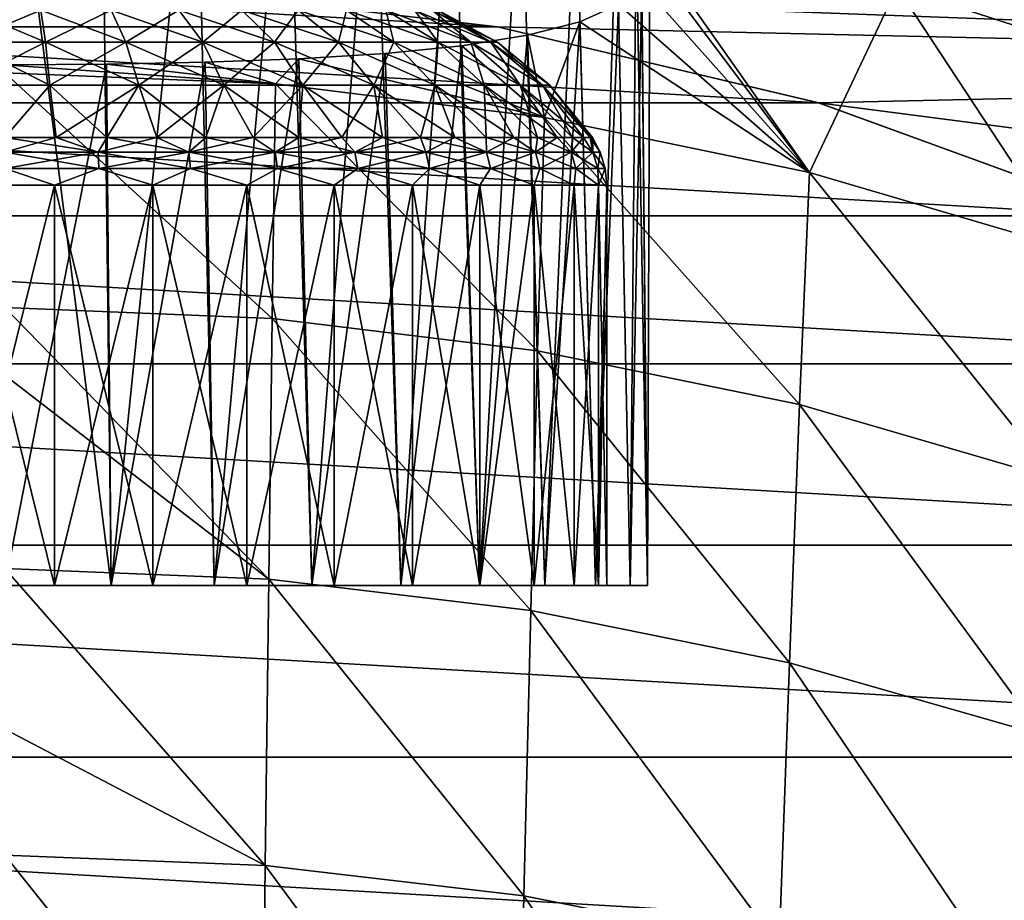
# Model space of a CAD drawing. Header units: metres. Extents: x -81 to 81, y -160 to 24.
# Tile 367 of 424: x 0.09 to 5.81, y 11.17 to 16.29. Entities that reach past the tile are written whole.
import ezdxf

# ---------------------------------------------------------------- set-up
doc = ezdxf.new("R2010")
doc.units = ezdxf.units.M
doc.layers.add('solid_501850_SW0001', color=7, linetype='CONTINUOUS')

msp = doc.modelspace()

# ---------------------------------------------------------------- linework, layer by layer
at = {"layer": 'solid_501850_SW0001'}
for points in [[(0.617232, 13, 61.301144), (0.559758, 17.875805, 61.292011), (0, 17.893444, 61.25)], [(0, 13, 61.25), (0.617232, 13, 61.301144), (0, 17.893444, 61.25)], [(0.617232, 13, 61.301144), (1.111032, 17.823277, 61.418365), (0.559758, 17.875805, 61.292011)], [(0.617232, 13, 61.301144), (1.217595, 13, 61.453175), (1.111032, 17.823277, 61.418365)], [(1.217595, 13, 61.453175), (1.643925, 17.737125, 61.629539), (1.111032, 17.823277, 61.418365)], [(1.217595, 13, 61.453175), (1.784764, 13, 61.701954), (1.643925, 17.737125, 61.629539)], [(1.784764, 13, 61.701954), (2.145101, 17.620312, 61.924118), (1.643925, 17.737125, 61.629539)], [(1.784764, 13, 61.701954), (2.30329, 13, 62.040718), (2.145101, 17.620312, 61.924118)], [(2.30329, 13, 62.040718), (2.601992, 17.477026, 62.299603), (2.145101, 17.620312, 61.924118)], [(2.30329, 13, 62.040718), (2.758916, 13, 62.460144), (2.601992, 17.477026, 62.299603)], [(2.758916, 13, 62.460144), (2.998681, 17.314106, 62.748241), (2.601992, 17.477026, 62.299603)], [(-11.784824, 17.381531, 2), (13.59501, 16.005497, 2), (0.959782, 16.472063, 2)], [(-11.784824, 17.381531, 2), (11.784824, 17.381531, 2), (13.59501, 16.005497, 2)], [(2.758916, 13, 62.460144), (3.139362, 13, 62.948929), (2.998681, 17.314106, 62.748241)], [(3.139362, 13, 62.948929), (3.320512, 17.140253, 63.257385), (2.998681, 17.314106, 62.748241)], [(5.188766, 16.479359, 64.2099), (6.680328, 15.995691, 64.172737), (5.738932, 17.333946, 59.73571)], [(6.680328, 15.995691, 64.172737), (6.709834, 17.003483, 59.717598), (5.738932, 17.333946, 59.73571)], [(3.139362, 13, 62.948929), (3.434141, 13, 63.493622), (3.320512, 17.140253, 63.257385)], [(3.434141, 13, 63.493622), (3.557021, 16.964127, 63.812523), (3.320512, 17.140253, 63.257385)], [(3.434141, 13, 63.493622), (3.635238, 13, 64.079399), (3.557021, 16.964127, 63.812523)], [(3.635238, 13, 64.079399), (3.671261, 16.839413, 64.235573), (3.557021, 16.964127, 63.812523)], [(3.635238, 13, 64.079399), (3.737192, 13, 64.690353), (3.671261, 16.839413, 64.235573)], [(3.737192, 13, 64.690353), (3.700879, 16.794544, 64.39502), (3.671261, 16.839413, 64.235573)], [(4.67918, 15.401981, 68.852676), (5.188766, 16.479359, 64.2099), (3.700879, 16.794544, 64.39502)], [(3.749986, 16.637674, 64.989632), (4.67918, 15.401981, 68.852676), (3.700879, 16.794544, 64.39502)], [(3.737192, 13, 64.690353), (3.749986, 16.637674, 64.989632), (3.700879, 16.794544, 64.39502)], [(3.749986, 16.637674, 64.989632), (3.704763, 16.498075, 65.580719), (4.67918, 15.401981, 68.852676)], [(3.737192, 13, 65.309647), (3.704763, 16.498075, 65.580719), (3.749986, 16.637674, 64.989632)], [(3.737192, 13, 64.690353), (3.737192, 13, 65.309647), (3.749986, 16.637674, 64.989632)], [(3.704763, 16.498075, 65.580719), (3.56806, 16.378321, 66.153885), (4.67918, 15.401981, 68.852676)], [(3.635238, 13, 65.920601), (3.56806, 16.378321, 66.153885), (3.704763, 16.498075, 65.580719)], [(3.737192, 13, 65.309647), (3.635238, 13, 65.920601), (3.704763, 16.498075, 65.580719)], [(2.865234, 16.249321), (-2.865234, 16.249321), (-0.959095, 16.472101)], [(2.865234, 16.249321), (-0.959095, 16.472101), (0.959095, 16.472101)], [(2.865022, 16.249355, 2), (2.865234, 16.249321), (0.959095, 16.472101)], [(0.959782, 16.472063, 2), (2.865022, 16.249355, 2), (0.959095, 16.472101)], [(13.59501, 16.005497, 2), (2.865022, 16.249355, 2), (0.959782, 16.472063, 2)], [(4.67918, 15.401981, 68.852676), (6.188643, 14.957429, 68.802223), (5.188766, 16.479359, 64.2099)], [(6.188643, 14.957429, 68.802223), (6.680328, 15.995691, 64.172737), (5.188766, 16.479359, 64.2099)], [(3.56806, 16.378321, 66.153885), (3.343766, 16.278961, 66.697563), (4.67918, 15.401981, 68.852676)], [(3.434141, 13, 66.506378), (3.343766, 16.278961, 66.697563), (3.56806, 16.378321, 66.153885)], [(3.635238, 13, 65.920601), (3.434141, 13, 66.506378), (3.56806, 16.378321, 66.153885)], [(-0.207953, 16.346577, 67.509613), (-0.236602, 16.160254, 67.855362), (0.236602, 16.160254, 67.855362)], [(0.207953, 16.346577, 62.490387), (0.236602, 16.160254, 62.144638), (-0.236602, 16.160254, 62.144638)], [(-0.207953, 16.346577, 62.490387), (0.207953, 16.346577, 62.490387), (-0.236602, 16.160254, 62.144638)], [(0.207953, 16.346577, 67.509613), (-0.207953, 16.346577, 67.509613), (0.236602, 16.160254, 67.855362)], [(0.207953, 16.346577, 67.509613), (0.236602, 16.160254, 67.855362), (0.703352, 16.160254, 67.777473)], [(0.618185, 16.346577, 67.441162), (0.207953, 16.346577, 67.509613), (0.703352, 16.160254, 67.777473)], [(0.207953, 16.346577, 62.490387), (0.618185, 16.346577, 62.558842), (0.236602, 16.160254, 62.144638)], [(0.618185, 16.346577, 62.558842), (0.703352, 16.160254, 62.222527), (0.236602, 16.160254, 62.144638)], [(0.618185, 16.346577, 67.441162), (0.703352, 16.160254, 67.777473), (1.150917, 16.160254, 67.623825)], [(1.011556, 16.346577, 67.306114), (0.618185, 16.346577, 67.441162), (1.150917, 16.160254, 67.623825)], [(0.618185, 16.346577, 62.558842), (1.011556, 16.346577, 62.693886), (0.703352, 16.160254, 62.222527)], [(1.011556, 16.346577, 62.693886), (1.150917, 16.160254, 62.376175), (0.703352, 16.160254, 62.222527)], [(1.011556, 16.346577, 67.306114), (1.150917, 16.160254, 67.623825), (1.567087, 16.160254, 67.398605)], [(1.377333, 16.346577, 67.10817), (1.011556, 16.346577, 67.306114), (1.567087, 16.160254, 67.398605)], [(1.011556, 16.346577, 62.693886), (1.377333, 16.346577, 62.891834), (1.150917, 16.160254, 62.376175)], [(1.377333, 16.346577, 62.891834), (1.567087, 16.160254, 62.601395), (1.150917, 16.160254, 62.376175)], [(1.377333, 16.346577, 67.10817), (1.567087, 16.160254, 67.398605), (1.940512, 16.160254, 67.107956)], [(1.705541, 16.346577, 66.852715), (1.377333, 16.346577, 67.10817), (1.940512, 16.160254, 67.107956)], [(1.377333, 16.346577, 62.891834), (1.705541, 16.346577, 63.147289), (1.567087, 16.160254, 62.601395)], [(1.705541, 16.346577, 63.147289), (1.940512, 16.160254, 62.89204), (1.567087, 16.160254, 62.601395)], [(1.705541, 16.346577, 66.852715), (1.940512, 16.160254, 67.107956), (2.261004, 16.160254, 66.759811)], [(1.987226, 16.346577, 66.546722), (1.705541, 16.346577, 66.852715), (2.261004, 16.160254, 66.759811)], [(1.705541, 16.346577, 63.147289), (1.987226, 16.346577, 63.453281), (1.940512, 16.160254, 62.89204)], [(1.987226, 16.346577, 63.453281), (2.261004, 16.160254, 63.240189), (1.940512, 16.160254, 62.89204)], [(1.987226, 16.346577, 66.546722), (2.261004, 16.160254, 66.759811), (2.519823, 16.160254, 66.363663)], [(2.214705, 16.346577, 66.19854), (1.987226, 16.346577, 66.546722), (2.519823, 16.160254, 66.363663)], [(1.987226, 16.346577, 63.453281), (2.214705, 16.346577, 63.80146), (2.261004, 16.160254, 63.240189)], [(2.214705, 16.346577, 66.19854), (2.519823, 16.160254, 66.363663), (2.709906, 16.160254, 65.930313)], [(2.381772, 16.346577, 65.817665), (2.214705, 16.346577, 66.19854), (2.709906, 16.160254, 65.930313)], [(2.214705, 16.346577, 63.80146), (2.519823, 16.160254, 63.636341), (2.261004, 16.160254, 63.240189)], [(2.214705, 16.346577, 63.80146), (2.381772, 16.346577, 64.182335), (2.519823, 16.160254, 63.636341)], [(2.381772, 16.346577, 65.817665), (2.709906, 16.160254, 65.930313), (2.826071, 16.160254, 65.471588)], [(2.483871, 16.346577, 65.414482), (2.381772, 16.346577, 65.817665), (2.826071, 16.160254, 65.471588)], [(2.381772, 16.346577, 64.182335), (2.709906, 16.160254, 64.069687), (2.519823, 16.160254, 63.636341)], [(2.381772, 16.346577, 64.182335), (2.483871, 16.346577, 64.585518), (2.709906, 16.160254, 64.069687)], [(2.483871, 16.346577, 65.414482), (2.826071, 16.160254, 65.471588), (2.865148, 16.160254, 65)], [(2.483871, 16.346577, 65.414482), (2.865148, 16.160254, 65), (2.518216, 16.346577, 65)], [(2.483871, 16.346577, 64.585518), (2.518216, 16.346577, 65), (2.826071, 16.160254, 64.528412)], [(2.483871, 16.346577, 64.585518), (2.826071, 16.160254, 64.528412), (2.709906, 16.160254, 64.069687)], [(2.826071, 16.160254, 64.528412), (2.518216, 16.346577, 65), (2.865148, 16.160254, 65)], [(3.343766, 16.278961, 66.697563), (3.038213, 16.199724, 67.198128), (3.137467, 15.722574, 68.889114)], [(3.139362, 13, 67.051071), (3.038213, 16.199724, 67.198128), (3.343766, 16.278961, 66.697563)], [(3.343766, 16.278961, 66.697563), (3.137467, 15.722574, 68.889114), (4.67918, 15.401981, 68.852676)], [(3.434141, 13, 66.506378), (3.139362, 13, 67.051071), (3.343766, 16.278961, 66.697563)], [(4.732429, 15.806774), (-4.732429, 15.806774), (-2.865234, 16.249321)], [(4.732429, 15.806774), (-2.865234, 16.249321), (2.865234, 16.249321)], [(2.865022, 16.249355, 2), (4.732069, 15.806881, 2), (2.865234, 16.249321)], [(13.59501, 16.005497, 2), (4.732069, 15.806881, 2), (2.865022, 16.249355, 2)], [(4.732069, 15.806881, 2), (4.732429, 15.806774), (2.865234, 16.249321)], [(-0.236602, 16.160254, 67.855362), (-0.261681, 15.909565, 68.15802), (0.261681, 15.909565, 68.15802)], [(0.236602, 16.160254, 62.144638), (0.261681, 15.909565, 61.841976), (-0.261681, 15.909565, 61.841976)], [(-0.236602, 16.160254, 62.144638), (0.236602, 16.160254, 62.144638), (-0.261681, 15.909565, 61.841976)], [(0.236602, 16.160254, 67.855362), (-0.236602, 16.160254, 67.855362), (0.261681, 15.909565, 68.15802)], [(0.236602, 16.160254, 67.855362), (0.261681, 15.909565, 68.15802), (0.777906, 15.909565, 68.071884)], [(0.703352, 16.160254, 67.777473), (0.236602, 16.160254, 67.855362), (0.777906, 15.909565, 68.071884)], [(0.236602, 16.160254, 62.144638), (0.703352, 16.160254, 62.222527), (0.261681, 15.909565, 61.841976)], [(0.703352, 16.160254, 62.222527), (0.777906, 15.909565, 61.92812), (0.261681, 15.909565, 61.841976)], [(0.703352, 16.160254, 67.777473), (0.777906, 15.909565, 68.071884), (1.272911, 15.909565, 67.901947)], [(1.150917, 16.160254, 67.623825), (0.703352, 16.160254, 67.777473), (1.272911, 15.909565, 67.901947)], [(0.703352, 16.160254, 62.222527), (1.150917, 16.160254, 62.376175), (0.777906, 15.909565, 61.92812)], [(1.150917, 16.160254, 62.376175), (1.272911, 15.909565, 62.098053), (0.777906, 15.909565, 61.92812)], [(1.150917, 16.160254, 67.623825), (1.272911, 15.909565, 67.901947), (1.733195, 15.909565, 67.652855)], [(1.567087, 16.160254, 67.398605), (1.150917, 16.160254, 67.623825), (1.733195, 15.909565, 67.652855)], [(1.150917, 16.160254, 62.376175), (1.567087, 16.160254, 62.601395), (1.272911, 15.909565, 62.098053)], [(1.567087, 16.160254, 62.601395), (1.733195, 15.909565, 62.347149), (1.272911, 15.909565, 62.098053)], [(1.567087, 16.160254, 67.398605), (1.733195, 15.909565, 67.652855), (2.146201, 15.909565, 67.331398)], [(1.940512, 16.160254, 67.107956), (1.567087, 16.160254, 67.398605), (2.146201, 15.909565, 67.331398)], [(1.567087, 16.160254, 62.601395), (1.940512, 16.160254, 62.89204), (1.733195, 15.909565, 62.347149)], [(1.940512, 16.160254, 62.89204), (2.146201, 15.909565, 62.668602), (1.733195, 15.909565, 62.347149)], [(1.940512, 16.160254, 67.107956), (2.146201, 15.909565, 67.331398), (2.500665, 15.909565, 66.946342)], [(2.261004, 16.160254, 66.759811), (1.940512, 16.160254, 67.107956), (2.500665, 15.909565, 66.946342)], [(1.940512, 16.160254, 62.89204), (2.261004, 16.160254, 63.240189), (2.146201, 15.909565, 62.668602)], [(2.261004, 16.160254, 63.240189), (2.500665, 15.909565, 63.053654), (2.146201, 15.909565, 62.668602)], [(2.261004, 16.160254, 66.759811), (2.500665, 15.909565, 66.946342), (2.786917, 15.909565, 66.508202)], [(2.519823, 16.160254, 66.363663), (2.261004, 16.160254, 66.759811), (2.786917, 15.909565, 66.508202)], [(2.261004, 16.160254, 63.240189), (2.519823, 16.160254, 63.636341), (2.500665, 15.909565, 63.053654)], [(2.519823, 16.160254, 63.636341), (2.786917, 15.909565, 63.491795), (2.500665, 15.909565, 63.053654)], [(2.519823, 16.160254, 66.363663), (2.786917, 15.909565, 66.508202), (2.99715, 15.909565, 66.028923)], [(2.709906, 16.160254, 65.930313), (2.519823, 16.160254, 66.363663), (2.99715, 15.909565, 66.028923)], [(2.519823, 16.160254, 63.636341), (2.709906, 16.160254, 64.069687), (2.786917, 15.909565, 63.491795)], [(3.038213, 16.199724, 67.198128), (2.657765, 16.138836, 67.645523), (3.137467, 15.722574, 68.889114)], [(2.758916, 13, 67.539856), (2.657765, 16.138836, 67.645523), (3.038213, 16.199724, 67.198128)], [(2.709906, 16.160254, 65.930313), (2.99715, 15.909565, 66.028923), (3.125628, 15.909565, 65.521576)], [(2.826071, 16.160254, 65.471588), (2.709906, 16.160254, 65.930313), (3.125628, 15.909565, 65.521576)], [(2.709906, 16.160254, 64.069687), (2.99715, 15.909565, 63.971077), (2.786917, 15.909565, 63.491795)], [(2.709906, 16.160254, 64.069687), (2.826071, 16.160254, 64.528412), (2.99715, 15.909565, 63.971077)], [(3.139362, 13, 67.051071), (2.758916, 13, 67.539856), (3.038213, 16.199724, 67.198128)], [(2.826071, 16.160254, 65.471588), (3.125628, 15.909565, 65.521576), (3.168847, 15.909565, 65)], [(2.826071, 16.160254, 65.471588), (3.168847, 15.909565, 65), (2.865148, 16.160254, 65)], [(2.826071, 16.160254, 64.528412), (2.865148, 16.160254, 65), (3.125628, 15.909565, 64.478424)], [(2.826071, 16.160254, 64.528412), (3.125628, 15.909565, 64.478424), (2.99715, 15.909565, 63.971077)], [(3.125628, 15.909565, 64.478424), (2.865148, 16.160254, 65), (3.168847, 15.909565, 65)], [(2.211383, 16.094156, 68.02858), (1.710016, 16.063143, 68.337418), (3.137467, 15.722574, 68.889114)], [(1.784764, 13, 68.298042), (1.710016, 16.063143, 68.337418), (2.211383, 16.094156, 68.02858)], [(2.30329, 13, 67.959282), (1.784764, 13, 68.298042), (2.211383, 16.094156, 68.02858)], [(2.657765, 16.138836, 67.645523), (2.211383, 16.094156, 68.02858), (3.137467, 15.722574, 68.889114)], [(2.30329, 13, 67.959282), (2.211383, 16.094156, 68.02858), (2.657765, 16.138836, 67.645523)], [(2.758916, 13, 67.539856), (2.30329, 13, 67.959282), (2.657765, 16.138836, 67.645523)], [(1.164515, 16.043221, 68.564606), (0.590116, 16.032295, 68.703278), (1.574181, 15.916739, 68.911217)], [(0.617232, 13, 68.698853), (0.590116, 16.032295, 68.703278), (1.164515, 16.043221, 68.564606)], [(1.217595, 13, 68.546822), (0.617232, 13, 68.698853), (1.164515, 16.043221, 68.564606)], [(1.710016, 16.063143, 68.337418), (1.164515, 16.043221, 68.564606), (1.574181, 15.916739, 68.911217)], [(1.217595, 13, 68.546822), (1.164515, 16.043221, 68.564606), (1.710016, 16.063143, 68.337418)], [(1.784764, 13, 68.298042), (1.217595, 13, 68.546822), (1.710016, 16.063143, 68.337418)], [(1.710016, 16.063143, 68.337418), (1.574181, 15.916739, 68.911217), (3.137467, 15.722574, 68.889114)], [(0.590116, 16.032295, 68.703278), (0, 16.028835, 68.75), (1.574181, 15.916739, 68.911217)], [(0, 13, 68.75), (0, 16.028835, 68.75), (0.590116, 16.032295, 68.703278)], [(0.617232, 13, 68.698853), (0, 13, 68.75), (0.590116, 16.032295, 68.703278)], [(1.574181, 15.916739, 68.911217), (0, 16.028835, 68.75), (0, 15.981974, 68.918785)], [(1.554271, 14.55287, 73.520096), (0, 15.981974, 68.918785), (0, 14.616161, 73.530502)], [(1.554271, 14.55287, 73.520096), (1.574181, 15.916739, 68.911217), (0, 15.981974, 68.918785)], [(13.59501, 16.005497, 2), (15.246174, 14.441393, 2), (4.732069, 15.806881, 2)], [(0.261681, 15.909565, 68.15802), (-0.261681, 15.909565, 68.15802), (0, 15.605541, 68.416664)], [(0, 15.605541, 61.583332), (-0.261681, 15.909565, 61.841976), (0.261681, 15.909565, 61.841976)], [(0.261681, 15.909565, 68.15802), (0, 15.605541, 68.416664), (0.297782, 15.605541, 68.403664)], [(0.297782, 15.605541, 61.596336), (0, 15.605541, 61.583332), (0.261681, 15.909565, 61.841976)], [(0.261681, 15.909565, 68.15802), (0.297782, 15.605541, 68.403664), (0.593298, 15.605541, 68.364761)], [(0.777906, 15.909565, 68.071884), (0.261681, 15.909565, 68.15802), (0.593298, 15.605541, 68.364761)], [(0.297782, 15.605541, 61.596336), (0.261681, 15.909565, 61.841976), (0.777906, 15.909565, 61.92812)], [(0.593298, 15.605541, 61.635239), (0.297782, 15.605541, 61.596336), (0.777906, 15.909565, 61.92812)], [(0.777906, 15.909565, 68.071884), (0.593298, 15.605541, 68.364761), (0.884298, 15.605541, 68.300247)], [(0.884298, 15.605541, 61.699753), (0.593298, 15.605541, 61.635239), (0.777906, 15.909565, 61.92812)], [(0.777906, 15.909565, 68.071884), (0.884298, 15.605541, 68.300247), (1.168569, 15.605541, 68.210617)], [(1.272911, 15.909565, 67.901947), (0.777906, 15.909565, 68.071884), (1.168569, 15.605541, 68.210617)], [(0.884298, 15.605541, 61.699753), (0.777906, 15.909565, 61.92812), (1.272911, 15.909565, 62.098053)], [(1.168569, 15.605541, 61.789383), (0.884298, 15.605541, 61.699753), (1.272911, 15.909565, 62.098053)], [(1.272911, 15.909565, 67.901947), (1.168569, 15.605541, 68.210617), (1.443946, 15.605541, 68.09655)], [(1.443946, 15.605541, 61.90345), (1.168569, 15.605541, 61.789383), (1.272911, 15.909565, 62.098053)], [(1.272911, 15.909565, 67.901947), (1.443946, 15.605541, 68.09655), (1.708333, 15.605541, 67.958923)], [(1.733195, 15.909565, 67.652855), (1.272911, 15.909565, 67.901947), (1.708333, 15.605541, 67.958923)], [(1.443946, 15.605541, 61.90345), (1.272911, 15.909565, 62.098053), (1.733195, 15.909565, 62.347149)], [(1.708333, 15.605541, 62.04108), (1.443946, 15.605541, 61.90345), (1.733195, 15.909565, 62.347149)], [(3.097935, 14.363868, 73.491455), (1.574181, 15.916739, 68.911217), (1.554271, 14.55287, 73.520096)], [(3.097935, 14.363868, 73.491455), (3.137467, 15.722574, 68.889114), (1.574181, 15.916739, 68.911217)], [(1.733195, 15.909565, 67.652855), (1.708333, 15.605541, 67.958923), (1.95972, 15.605541, 67.798767)], [(1.95972, 15.605541, 62.201229), (1.708333, 15.605541, 62.04108), (1.733195, 15.909565, 62.347149)], [(1.733195, 15.909565, 67.652855), (1.95972, 15.605541, 67.798767), (2.196191, 15.605541, 67.617317)], [(2.146201, 15.909565, 67.331398), (1.733195, 15.909565, 67.652855), (2.196191, 15.605541, 67.617317)], [(1.95972, 15.605541, 62.201229), (1.733195, 15.909565, 62.347149), (2.146201, 15.909565, 62.668602)], [(2.196191, 15.605541, 62.382683), (1.95972, 15.605541, 62.201229), (2.146201, 15.909565, 62.668602)], [(2.146201, 15.909565, 67.331398), (2.415948, 15.605541, 67.415947), (2.617319, 15.605541, 67.19619)], [(2.500665, 15.909565, 66.946342), (2.146201, 15.909565, 67.331398), (2.617319, 15.605541, 67.19619)], [(2.146201, 15.909565, 67.331398), (2.196191, 15.605541, 67.617317), (2.415948, 15.605541, 67.415947)], [(2.415948, 15.605541, 62.584053), (2.146201, 15.909565, 62.668602), (2.500665, 15.909565, 63.053654)], [(2.415948, 15.605541, 62.584053), (2.196191, 15.605541, 62.382683), (2.146201, 15.909565, 62.668602)], [(2.617319, 15.605541, 62.80381), (2.415948, 15.605541, 62.584053), (2.500665, 15.909565, 63.053654)], [(2.500665, 15.909565, 66.946342), (2.798769, 15.605541, 66.959717), (2.95892, 15.605541, 66.708336)], [(2.786917, 15.909565, 66.508202), (2.500665, 15.909565, 66.946342), (2.95892, 15.605541, 66.708336)], [(2.500665, 15.909565, 66.946342), (2.617319, 15.605541, 67.19619), (2.798769, 15.605541, 66.959717)], [(2.798769, 15.605541, 63.040279), (2.500665, 15.909565, 63.053654), (2.786917, 15.909565, 63.491795)], [(2.798769, 15.605541, 63.040279), (2.617319, 15.605541, 62.80381), (2.500665, 15.909565, 63.053654)], [(2.786917, 15.909565, 66.508202), (3.096552, 15.605541, 66.443947), (3.210616, 15.605541, 66.168571)], [(2.99715, 15.909565, 66.028923), (2.786917, 15.909565, 66.508202), (3.210616, 15.605541, 66.168571)], [(2.786917, 15.909565, 66.508202), (2.95892, 15.605541, 66.708336), (3.096552, 15.605541, 66.443947)], [(3.096552, 15.605541, 63.556053), (2.786917, 15.909565, 63.491795), (2.99715, 15.909565, 63.971077)], [(2.95892, 15.605541, 63.291668), (2.798769, 15.605541, 63.040279), (2.786917, 15.909565, 63.491795)], [(3.096552, 15.605541, 63.556053), (2.95892, 15.605541, 63.291668), (2.786917, 15.909565, 63.491795)], [(2.99715, 15.909565, 66.028923), (3.300246, 15.605541, 65.8843), (3.36476, 15.605541, 65.5933)], [(3.125628, 15.909565, 65.521576), (2.99715, 15.909565, 66.028923), (3.36476, 15.605541, 65.5933)], [(2.99715, 15.909565, 66.028923), (3.210616, 15.605541, 66.168571), (3.300246, 15.605541, 65.8843)], [(3.300246, 15.605541, 64.1157), (2.99715, 15.909565, 63.971077), (3.125628, 15.909565, 64.478424)], [(3.210616, 15.605541, 63.831432), (3.096552, 15.605541, 63.556053), (2.99715, 15.909565, 63.971077)], [(3.300246, 15.605541, 64.1157), (3.210616, 15.605541, 63.831432), (2.99715, 15.909565, 63.971077)], [(3.125628, 15.909565, 65.521576), (3.403665, 15.605541, 65.297783), (3.416667, 15.605541, 65)], [(3.168847, 15.909565, 65), (3.125628, 15.909565, 65.521576), (3.416667, 15.605541, 65)], [(3.125628, 15.909565, 65.521576), (3.36476, 15.605541, 65.5933), (3.403665, 15.605541, 65.297783)], [(3.403665, 15.605541, 64.702217), (3.125628, 15.909565, 64.478424), (3.168847, 15.909565, 65)], [(3.36476, 15.605541, 64.4067), (3.300246, 15.605541, 64.1157), (3.125628, 15.909565, 64.478424)], [(3.403665, 15.605541, 64.702217), (3.36476, 15.605541, 64.4067), (3.125628, 15.909565, 64.478424)], [(3.403665, 15.605541, 64.702217), (3.168847, 15.909565, 65), (3.416667, 15.605541, 65)], [(6.535009, 15.150689), (-6.535009, 15.150689), (-4.732429, 15.806774)], [(6.535009, 15.150689), (-4.732429, 15.806774), (4.732429, 15.806774)], [(4.732069, 15.806881, 2), (6.535561, 15.150459, 2), (4.732429, 15.806774)], [(15.246174, 14.441393, 2), (6.535561, 15.150459, 2), (4.732069, 15.806881, 2)], [(6.535561, 15.150459, 2), (6.535009, 15.150689), (4.732429, 15.806774)], [(4.620597, 14.051797, 73.444221), (3.137467, 15.722574, 68.889114), (3.097935, 14.363868, 73.491455)], [(4.620597, 14.051797, 73.444221), (4.67918, 15.401981, 68.852676), (3.137467, 15.722574, 68.889114)], [(0.541634, 15.519462, 68.419739), (0.297782, 15.605541, 68.403664), (0, 15.605541, 68.416664)], [(0.541634, 15.519462, 68.419739), (0, 15.605541, 68.416664), (0, 15.519462, 68.462364)], [(0, 15.519462, 61.537632), (0, 15.605541, 61.583332), (0.297782, 15.605541, 61.596336)], [(0, 15.519462, 61.537632), (0.297782, 15.605541, 61.596336), (0.541634, 15.519462, 61.580261)], [(0.541634, 15.519462, 68.419739), (0.593298, 15.605541, 68.364761), (0.297782, 15.605541, 68.403664)], [(0.541634, 15.519462, 61.580261), (0.297782, 15.605541, 61.596336), (0.593298, 15.605541, 61.635239)], [(1.06993, 15.519462, 68.292908), (0.593298, 15.605541, 68.364761), (0.541634, 15.519462, 68.419739)], [(0.541634, 15.519462, 61.580261), (0.593298, 15.605541, 61.635239), (0.884298, 15.605541, 61.699753)], [(0.541634, 15.519462, 61.580261), (0.884298, 15.605541, 61.699753), (1.06993, 15.519462, 61.707092)], [(1.06993, 15.519462, 68.292908), (0.884298, 15.605541, 68.300247), (0.593298, 15.605541, 68.364761)], [(1.06993, 15.519462, 68.292908), (1.168569, 15.605541, 68.210617), (0.884298, 15.605541, 68.300247)], [(1.06993, 15.519462, 61.707092), (0.884298, 15.605541, 61.699753), (1.168569, 15.605541, 61.789383)], [(1.571882, 15.519462, 68.084991), (1.168569, 15.605541, 68.210617), (1.06993, 15.519462, 68.292908)], [(1.06993, 15.519462, 61.707092), (1.168569, 15.605541, 61.789383), (1.443946, 15.605541, 61.90345)], [(1.06993, 15.519462, 61.707092), (1.443946, 15.605541, 61.90345), (1.571882, 15.519462, 61.915009)], [(1.571882, 15.519462, 68.084991), (1.443946, 15.605541, 68.09655), (1.168569, 15.605541, 68.210617)], [(1.571882, 15.519462, 68.084991), (1.708333, 15.605541, 67.958923), (1.443946, 15.605541, 68.09655)], [(1.571882, 15.519462, 61.915009), (1.443946, 15.605541, 61.90345), (1.708333, 15.605541, 62.04108)], [(2.035129, 15.519462, 67.801117), (1.708333, 15.605541, 67.958923), (1.571882, 15.519462, 68.084991)], [(1.571882, 15.519462, 61.915009), (1.708333, 15.605541, 62.04108), (1.95972, 15.605541, 62.201229)], [(1.571882, 15.519462, 61.915009), (1.95972, 15.605541, 62.201229), (2.035129, 15.519462, 62.198887)], [(2.035129, 15.519462, 67.801117), (1.95972, 15.605541, 67.798767), (1.708333, 15.605541, 67.958923)], [(2.035129, 15.519462, 67.801117), (2.196191, 15.605541, 67.617317), (1.95972, 15.605541, 67.798767)], [(2.035129, 15.519462, 62.198887), (1.95972, 15.605541, 62.201229), (2.196191, 15.605541, 62.382683)], [(2.448264, 15.519462, 67.448265), (2.196191, 15.605541, 67.617317), (2.035129, 15.519462, 67.801117)], [(2.035129, 15.519462, 62.198887), (2.196191, 15.605541, 62.382683), (2.415948, 15.605541, 62.584053)], [(2.035129, 15.519462, 62.198887), (2.415948, 15.605541, 62.584053), (2.448264, 15.519462, 62.551735)], [(2.448264, 15.519462, 67.448265), (2.415948, 15.605541, 67.415947), (2.196191, 15.605541, 67.617317)], [(2.801114, 15.519462, 67.035126), (2.617319, 15.605541, 67.19619), (2.415948, 15.605541, 67.415947)], [(2.801114, 15.519462, 67.035126), (2.415948, 15.605541, 67.415947), (2.448264, 15.519462, 67.448265)], [(2.448264, 15.519462, 62.551735), (2.415948, 15.605541, 62.584053), (2.617319, 15.605541, 62.80381)], [(2.448264, 15.519462, 62.551735), (2.617319, 15.605541, 62.80381), (2.801114, 15.519462, 62.96487)], [(2.801114, 15.519462, 67.035126), (2.798769, 15.605541, 66.959717), (2.617319, 15.605541, 67.19619)], [(2.801114, 15.519462, 62.96487), (2.617319, 15.605541, 62.80381), (2.798769, 15.605541, 63.040279)], [(3.084992, 15.519462, 66.571884), (2.95892, 15.605541, 66.708336), (2.798769, 15.605541, 66.959717)], [(3.084992, 15.519462, 66.571884), (2.798769, 15.605541, 66.959717), (2.801114, 15.519462, 67.035126)], [(2.801114, 15.519462, 62.96487), (2.798769, 15.605541, 63.040279), (2.95892, 15.605541, 63.291668)], [(2.801114, 15.519462, 62.96487), (2.95892, 15.605541, 63.291668), (3.084992, 15.519462, 63.42812)], [(3.084992, 15.519462, 66.571884), (3.096552, 15.605541, 66.443947), (2.95892, 15.605541, 66.708336)], [(3.084992, 15.519462, 63.42812), (2.95892, 15.605541, 63.291668), (3.096552, 15.605541, 63.556053)], [(3.292907, 15.519462, 66.069931), (3.096552, 15.605541, 66.443947), (3.084992, 15.519462, 66.571884)], [(3.084992, 15.519462, 63.42812), (3.096552, 15.605541, 63.556053), (3.210616, 15.605541, 63.831432)], [(3.084992, 15.519462, 63.42812), (3.210616, 15.605541, 63.831432), (3.292907, 15.519462, 63.930069)], [(3.292907, 15.519462, 66.069931), (3.210616, 15.605541, 66.168571), (3.096552, 15.605541, 66.443947)], [(3.292907, 15.519462, 66.069931), (3.300246, 15.605541, 65.8843), (3.210616, 15.605541, 66.168571)], [(3.292907, 15.519462, 63.930069), (3.210616, 15.605541, 63.831432), (3.300246, 15.605541, 64.1157)], [(3.41974, 15.519462, 65.541634), (3.300246, 15.605541, 65.8843), (3.292907, 15.519462, 66.069931)], [(3.292907, 15.519462, 63.930069), (3.300246, 15.605541, 64.1157), (3.36476, 15.605541, 64.4067)], [(3.292907, 15.519462, 63.930069), (3.36476, 15.605541, 64.4067), (3.41974, 15.519462, 64.458366)], [(3.41974, 15.519462, 65.541634), (3.36476, 15.605541, 65.5933), (3.300246, 15.605541, 65.8843)], [(3.41974, 15.519462, 65.541634), (3.403665, 15.605541, 65.297783), (3.36476, 15.605541, 65.5933)], [(3.41974, 15.519462, 64.458366), (3.36476, 15.605541, 64.4067), (3.403665, 15.605541, 64.702217)], [(3.462368, 15.519462, 65), (3.416667, 15.605541, 65), (3.403665, 15.605541, 65.297783)], [(3.41974, 15.519462, 64.458366), (3.403665, 15.605541, 64.702217), (3.416667, 15.605541, 65)], [(3.41974, 15.519462, 65.541634), (3.462368, 15.519462, 65), (3.403665, 15.605541, 65.297783)], [(3.41974, 15.519462, 64.458366), (3.416667, 15.605541, 65), (3.462368, 15.519462, 65)], [(0, 15.519462, 68.462364), (0, 15.426056, 68.490524), (0.546038, 15.426056, 68.447548)], [(0.541634, 15.519462, 68.419739), (0, 15.519462, 68.462364), (0.546038, 15.426056, 68.447548)], [(0.541634, 15.519462, 61.580261), (0.546038, 15.426056, 61.552452), (0, 15.426056, 61.50948)], [(0, 15.519462, 61.537632), (0.541634, 15.519462, 61.580261), (0, 15.426056, 61.50948)], [(0.541634, 15.519462, 68.419739), (0.546038, 15.426056, 68.447548), (1.07863, 15.426056, 68.319679)], [(1.06993, 15.519462, 68.292908), (0.541634, 15.519462, 68.419739), (1.07863, 15.426056, 68.319679)], [(0.541634, 15.519462, 61.580261), (1.06993, 15.519462, 61.707092), (0.546038, 15.426056, 61.552452)], [(1.06993, 15.519462, 61.707092), (1.07863, 15.426056, 61.680317), (0.546038, 15.426056, 61.552452)], [(1.06993, 15.519462, 68.292908), (1.07863, 15.426056, 68.319679), (1.584663, 15.426056, 68.110077)], [(1.571882, 15.519462, 68.084991), (1.06993, 15.519462, 68.292908), (1.584663, 15.426056, 68.110077)], [(1.06993, 15.519462, 61.707092), (1.571882, 15.519462, 61.915009), (1.07863, 15.426056, 61.680317)], [(1.571882, 15.519462, 61.915009), (1.584663, 15.426056, 61.889923), (1.07863, 15.426056, 61.680317)], [(1.571882, 15.519462, 68.084991), (1.584663, 15.426056, 68.110077), (2.051677, 15.426056, 67.823891)], [(2.035129, 15.519462, 67.801117), (1.571882, 15.519462, 68.084991), (2.051677, 15.426056, 67.823891)], [(1.571882, 15.519462, 61.915009), (2.035129, 15.519462, 62.198887), (1.584663, 15.426056, 61.889923)], [(2.035129, 15.519462, 62.198887), (2.051677, 15.426056, 62.176109), (1.584663, 15.426056, 61.889923)], [(2.035129, 15.519462, 67.801117), (2.051677, 15.426056, 67.823891), (2.468171, 15.426056, 67.46817)], [(2.448264, 15.519462, 67.448265), (2.035129, 15.519462, 67.801117), (2.468171, 15.426056, 67.46817)], [(2.035129, 15.519462, 62.198887), (2.448264, 15.519462, 62.551735), (2.051677, 15.426056, 62.176109)], [(2.448264, 15.519462, 62.551735), (2.468171, 15.426056, 62.53183), (2.051677, 15.426056, 62.176109)], [(2.448264, 15.519462, 67.448265), (2.468171, 15.426056, 67.46817), (2.82389, 15.426056, 67.051674)], [(2.801114, 15.519462, 67.035126), (2.448264, 15.519462, 67.448265), (2.82389, 15.426056, 67.051674)], [(2.448264, 15.519462, 62.551735), (2.801114, 15.519462, 62.96487), (2.468171, 15.426056, 62.53183)], [(2.801114, 15.519462, 62.96487), (2.82389, 15.426056, 62.948322), (2.468171, 15.426056, 62.53183)], [(2.801114, 15.519462, 67.035126), (2.82389, 15.426056, 67.051674), (3.110077, 15.426056, 66.584663)], [(3.084992, 15.519462, 66.571884), (2.801114, 15.519462, 67.035126), (3.110077, 15.426056, 66.584663)], [(2.801114, 15.519462, 62.96487), (3.084992, 15.519462, 63.42812), (2.82389, 15.426056, 62.948322)], [(3.084992, 15.519462, 63.42812), (3.110077, 15.426056, 63.415337), (2.82389, 15.426056, 62.948322)], [(3.084992, 15.519462, 66.571884), (3.110077, 15.426056, 66.584663), (3.319682, 15.426056, 66.078629)], [(3.292907, 15.519462, 66.069931), (3.084992, 15.519462, 66.571884), (3.319682, 15.426056, 66.078629)], [(3.084992, 15.519462, 63.42812), (3.292907, 15.519462, 63.930069), (3.110077, 15.426056, 63.415337)], [(3.292907, 15.519462, 63.930069), (3.319682, 15.426056, 63.921371), (3.110077, 15.426056, 63.415337)], [(3.292907, 15.519462, 66.069931), (3.319682, 15.426056, 66.078629), (3.447546, 15.426056, 65.546036)], [(3.41974, 15.519462, 65.541634), (3.292907, 15.519462, 66.069931), (3.447546, 15.426056, 65.546036)], [(3.292907, 15.519462, 63.930069), (3.41974, 15.519462, 64.458366), (3.319682, 15.426056, 63.921371)], [(3.41974, 15.519462, 64.458366), (3.447546, 15.426056, 64.453964), (3.319682, 15.426056, 63.921371)], [(3.41974, 15.519462, 65.541634), (3.447546, 15.426056, 65.546036), (3.490521, 15.426056, 65)], [(3.41974, 15.519462, 65.541634), (3.490521, 15.426056, 65), (3.462368, 15.519462, 65)], [(3.41974, 15.519462, 64.458366), (3.462368, 15.519462, 65), (3.447546, 15.426056, 64.453964)], [(3.447546, 15.426056, 64.453964), (3.462368, 15.519462, 65), (3.490521, 15.426056, 65)], [(0, 15.426056, 68.490524), (-0.289028, 15.329156, 68.488045), (0.289028, 15.329156, 68.488045)], [(0, 15.426056, 61.50948), (0.289028, 15.329156, 61.511955), (-0.289028, 15.329156, 61.511955)], [(0.546038, 15.426056, 68.447548), (0, 15.426056, 68.490524), (0.289028, 15.329156, 68.488045)], [(0, 15.426056, 61.50948), (0.546038, 15.426056, 61.552452), (0.289028, 15.329156, 61.511955)], [(0.546038, 15.426056, 68.447548), (0.289028, 15.329156, 68.488045), (0.859199, 15.329156, 68.392899)], [(0.546038, 15.426056, 61.552452), (0.859199, 15.329156, 61.607098), (0.289028, 15.329156, 61.511955)], [(1.07863, 15.426056, 68.319679), (0.546038, 15.426056, 68.447548), (0.859199, 15.329156, 68.392899)], [(0.546038, 15.426056, 61.552452), (1.07863, 15.426056, 61.680317), (0.859199, 15.329156, 61.607098)], [(1.07863, 15.426056, 68.319679), (0.859199, 15.329156, 68.392899), (1.405934, 15.329156, 68.205208)], [(1.07863, 15.426056, 61.680317), (1.405934, 15.329156, 61.794792), (0.859199, 15.329156, 61.607098)], [(1.584663, 15.426056, 68.110077), (1.07863, 15.426056, 68.319679), (1.405934, 15.329156, 68.205208)], [(1.07863, 15.426056, 61.680317), (1.584663, 15.426056, 61.889923), (1.405934, 15.329156, 61.794792)], [(1.584663, 15.426056, 68.110077), (1.405934, 15.329156, 68.205208), (1.914319, 15.329156, 67.930084)], [(1.584663, 15.426056, 61.889923), (1.914319, 15.329156, 62.069916), (1.405934, 15.329156, 61.794792)], [(2.051677, 15.426056, 67.823891), (1.584663, 15.426056, 68.110077), (1.914319, 15.329156, 67.930084)], [(1.584663, 15.426056, 61.889923), (2.051677, 15.426056, 62.176109), (1.914319, 15.329156, 62.069916)], [(2.051677, 15.426056, 67.823891), (1.914319, 15.329156, 67.930084), (2.370486, 15.329156, 67.575035)], [(2.051677, 15.426056, 62.176109), (2.370486, 15.329156, 62.424965), (1.914319, 15.329156, 62.069916)], [(2.468171, 15.426056, 67.46817), (2.051677, 15.426056, 67.823891), (2.370486, 15.329156, 67.575035)], [(2.051677, 15.426056, 62.176109), (2.468171, 15.426056, 62.53183), (2.370486, 15.329156, 62.424965)], [(2.468171, 15.426056, 67.46817), (2.370486, 15.329156, 67.575035), (2.761992, 15.329156, 67.149742)], [(2.468171, 15.426056, 62.53183), (2.761992, 15.329156, 62.850254), (2.370486, 15.329156, 62.424965)], [(2.82389, 15.426056, 67.051674), (2.468171, 15.426056, 67.46817), (2.761992, 15.329156, 67.149742)], [(2.468171, 15.426056, 62.53183), (2.82389, 15.426056, 62.948322), (2.761992, 15.329156, 62.850254)], [(2.82389, 15.426056, 67.051674), (2.761992, 15.329156, 67.149742), (3.078158, 15.329156, 66.665817)], [(2.82389, 15.426056, 62.948322), (3.078158, 15.329156, 63.334183), (2.761992, 15.329156, 62.850254)], [(3.110077, 15.426056, 66.584663), (2.82389, 15.426056, 67.051674), (3.078158, 15.329156, 66.665817)], [(2.82389, 15.426056, 62.948322), (3.110077, 15.426056, 63.415337), (3.078158, 15.329156, 63.334183)], [(3.110077, 15.426056, 66.584663), (3.078158, 15.329156, 66.665817), (3.31036, 15.329156, 66.136452)], [(3.110077, 15.426056, 63.415337), (3.31036, 15.329156, 63.863552), (3.078158, 15.329156, 63.334183)], [(3.319682, 15.426056, 66.078629), (3.110077, 15.426056, 66.584663), (3.31036, 15.329156, 66.136452)], [(3.110077, 15.426056, 63.415337), (3.319682, 15.426056, 63.921371), (3.31036, 15.329156, 63.863552)], [(3.319682, 15.426056, 66.078629), (3.31036, 15.329156, 66.136452), (3.452265, 15.329156, 65.57608)], [(3.319682, 15.426056, 63.921371), (3.452265, 15.329156, 64.42392), (3.31036, 15.329156, 63.863552)], [(3.447546, 15.426056, 65.546036), (3.319682, 15.426056, 66.078629), (3.452265, 15.329156, 65.57608)], [(3.319682, 15.426056, 63.921371), (3.447546, 15.426056, 64.453964), (3.452265, 15.329156, 64.42392)], [(3.447546, 15.426056, 65.546036), (3.452265, 15.329156, 65.57608), (3.5, 15.329156, 65)], [(3.490521, 15.426056, 65), (3.447546, 15.426056, 65.546036), (3.5, 15.329156, 65)], [(3.447546, 15.426056, 64.453964), (3.490521, 15.426056, 65), (3.452265, 15.329156, 64.42392)], [(3.490521, 15.426056, 65), (3.5, 15.329156, 65), (3.452265, 15.329156, 64.42392)], [(6.111862, 13.619054, 73.378822), (4.67918, 15.401981, 68.852676), (4.620597, 14.051797, 73.444221)], [(6.111862, 13.619054, 73.378822), (6.188643, 14.957429, 68.802223), (4.67918, 15.401981, 68.852676)], [(0.289028, 15.329156, 61.511955), (0.289043, 13, 61.511955), (-0.289043, 13, 61.511955)], [(-0.289028, 15.329156, 61.511955), (0.289028, 15.329156, 61.511955), (-0.289043, 13, 61.511955)], [(-0.289028, 15.329156, 68.488045), (-0.289043, 13, 68.488045), (0.289043, 13, 68.488045)], [(0.289028, 15.329156, 68.488045), (-0.289028, 15.329156, 68.488045), (0.289043, 13, 68.488045)], [(0.289028, 15.329156, 61.511955), (0.859199, 15.329156, 61.607098), (0.289043, 13, 61.511955)], [(0.289028, 15.329156, 68.488045), (0.289043, 13, 68.488045), (0.859191, 13, 68.392906)], [(0.859199, 15.329156, 68.392899), (0.289028, 15.329156, 68.488045), (0.859191, 13, 68.392906)], [(0.859199, 15.329156, 61.607098), (0.859191, 13, 61.607098), (0.289043, 13, 61.511955)], [(1.405934, 15.329156, 61.794792), (1.405926, 13, 61.794792), (0.859191, 13, 61.607098)], [(0.859199, 15.329156, 61.607098), (1.405934, 15.329156, 61.794792), (0.859191, 13, 61.607098)], [(0.859199, 15.329156, 68.392899), (0.859191, 13, 68.392906), (1.405926, 13, 68.205208)], [(1.405934, 15.329156, 68.205208), (0.859199, 15.329156, 68.392899), (1.405926, 13, 68.205208)], [(1.914319, 15.329156, 62.069916), (1.914334, 13, 62.069927), (1.405926, 13, 61.794792)], [(1.405934, 15.329156, 61.794792), (1.914319, 15.329156, 62.069916), (1.405926, 13, 61.794792)], [(1.405934, 15.329156, 68.205208), (1.405926, 13, 68.205208), (1.914334, 13, 67.930069)], [(1.914319, 15.329156, 67.930084), (1.405934, 15.329156, 68.205208), (1.914334, 13, 67.930069)], [(1.914319, 15.329156, 62.069916), (2.370486, 15.329156, 62.424965), (1.914334, 13, 62.069927)], [(1.914319, 15.329156, 67.930084), (1.914334, 13, 67.930069), (2.370472, 13, 67.575043)], [(2.370486, 15.329156, 67.575035), (1.914319, 15.329156, 67.930084), (2.370472, 13, 67.575043)], [(2.370486, 15.329156, 62.424965), (2.370472, 13, 62.424953), (1.914334, 13, 62.069927)], [(2.761992, 15.329156, 62.850254), (2.761992, 13, 62.850258), (2.370472, 13, 62.424953)], [(2.370486, 15.329156, 62.424965), (2.761992, 15.329156, 62.850254), (2.370472, 13, 62.424953)], [(2.370486, 15.329156, 67.575035), (2.370472, 13, 67.575043), (2.761992, 13, 67.149742)], [(2.761992, 15.329156, 67.149742), (2.370486, 15.329156, 67.575035), (2.761992, 13, 67.149742)], [(3.078158, 15.329156, 63.334183), (3.078165, 13, 63.334198), (2.761992, 13, 62.850258)], [(2.761992, 15.329156, 62.850254), (3.078158, 15.329156, 63.334183), (2.761992, 13, 62.850258)], [(2.761992, 15.329156, 67.149742), (2.761992, 13, 67.149742), (3.078165, 13, 66.665802)], [(3.078158, 15.329156, 66.665817), (2.761992, 15.329156, 67.149742), (3.078165, 13, 66.665802)], [(3.078158, 15.329156, 63.334183), (3.31036, 15.329156, 63.863552), (3.078165, 13, 63.334198)], [(3.078158, 15.329156, 66.665817), (3.078165, 13, 66.665802), (3.310353, 13, 66.136467)], [(3.31036, 15.329156, 66.136452), (3.078158, 15.329156, 66.665817), (3.310353, 13, 66.136467)], [(3.31036, 15.329156, 63.863552), (3.310353, 13, 63.863537), (3.078165, 13, 63.334198)], [(3.452265, 15.329156, 64.42392), (3.452265, 13, 64.423935), (3.310353, 13, 63.863537)], [(3.31036, 15.329156, 63.863552), (3.452265, 15.329156, 64.42392), (3.310353, 13, 63.863537)], [(3.31036, 15.329156, 66.136452), (3.310353, 13, 66.136467), (3.452265, 13, 65.576065)], [(3.452265, 15.329156, 65.57608), (3.31036, 15.329156, 66.136452), (3.452265, 13, 65.576065)], [(3.5, 15.329156, 65), (3.5, 13, 65), (3.452265, 13, 64.423935)], [(3.452265, 15.329156, 65.57608), (3.452265, 13, 65.576065), (3.5, 13, 65)], [(3.5, 15.329156, 65), (3.452265, 15.329156, 65.57608), (3.5, 13, 65)], [(3.452265, 15.329156, 64.42392), (3.5, 15.329156, 65), (3.452265, 13, 64.423935)], [(8.250045, 14.289399), (-8.250045, 14.289399), (-6.535009, 15.150689)], [(8.250045, 14.289399), (-6.535009, 15.150689), (6.535009, 15.150689)], [(1.534276, 13.037671, 78.081444), (0, 14.616161, 73.530502), (0, 14.223614, 74.760765)], [(1.554271, 14.55287, 73.520096), (0, 14.616161, 73.530502), (1.534276, 13.037671, 78.081444)], [(1.554271, 14.55287, 73.520096), (1.534276, 13.037671, 78.081444), (3.058235, 12.854031, 78.046471)], [(3.097935, 14.363868, 73.491455), (1.554271, 14.55287, 73.520096), (3.058235, 12.854031, 78.046471)], [(3.097935, 14.363868, 73.491455), (3.058235, 12.854031, 78.046471), (4.561765, 12.5508, 77.988792)], [(4.620597, 14.051797, 73.444221), (3.097935, 14.363868, 73.491455), (4.561765, 12.5508, 77.988792)], [(9.853276, 13.234905), (-9.853276, 13.234905), (-8.250045, 14.289399)], [(9.853276, 13.234905), (-8.250045, 14.289399), (8.250045, 14.289399)], [(1.534276, 13.037671, 78.081444), (0, 14.223614, 74.760765), (0, 13.099046, 78.094223)], [(4.620597, 14.051797, 73.444221), (4.561765, 12.5508, 77.988792), (6.034751, 12.130303, 77.908897)], [(6.111862, 13.619054, 73.378822), (4.620597, 14.051797, 73.444221), (6.034751, 12.130303, 77.908897)], [(11.3228, 12.001829), (-11.3228, 12.001829), (-9.853276, 13.234905)], [(11.3228, 12.001829), (-9.853276, 13.234905), (9.853276, 13.234905)], [(1.514266, 11.372698, 82.590225), (0, 13.099046, 78.094223), (0, 12.164487, 80.679436)], [(1.534276, 13.037671, 78.081444), (0, 13.099046, 78.094223), (1.514266, 11.372698, 82.590225)], [(0.289043, 13, 68.488045), (-0.289043, 13, 68.488045), (0, 13, 68.75)], [(-0.289043, 13, 61.511955), (0.289043, 13, 61.511955), (0, 13, 61.25)], [(0.289043, 13, 68.488045), (0, 13, 68.75), (0.617232, 13, 68.698853)], [(0.289043, 13, 61.511955), (0.617232, 13, 61.301144), (0, 13, 61.25)], [(0.859191, 13, 68.392906), (0.289043, 13, 68.488045), (0.617232, 13, 68.698853)], [(0.289043, 13, 61.511955), (0.859191, 13, 61.607098), (0.617232, 13, 61.301144)], [(0.859191, 13, 68.392906), (0.617232, 13, 68.698853), (1.217595, 13, 68.546822)], [(0.859191, 13, 61.607098), (1.217595, 13, 61.453175), (0.617232, 13, 61.301144)], [(1.405926, 13, 68.205208), (0.859191, 13, 68.392906), (1.217595, 13, 68.546822)], [(0.859191, 13, 61.607098), (1.405926, 13, 61.794792), (1.217595, 13, 61.453175)], [(1.405926, 13, 68.205208), (1.217595, 13, 68.546822), (1.784764, 13, 68.298042)], [(1.405926, 13, 61.794792), (1.784764, 13, 61.701954), (1.217595, 13, 61.453175)], [(1.914334, 13, 67.930069), (1.405926, 13, 68.205208), (1.784764, 13, 68.298042)], [(1.405926, 13, 61.794792), (1.914334, 13, 62.069927), (1.784764, 13, 61.701954)], [(1.534276, 13.037671, 78.081444), (1.514266, 11.372698, 82.590225), (3.018506, 11.194591, 82.549133)], [(3.058235, 12.854031, 78.046471), (1.534276, 13.037671, 78.081444), (3.018506, 11.194591, 82.549133)], [(1.914334, 13, 67.930069), (1.784764, 13, 68.298042), (2.30329, 13, 67.959282)], [(1.914334, 13, 62.069927), (2.30329, 13, 62.040718), (1.784764, 13, 61.701954)], [(2.370472, 13, 67.575043), (1.914334, 13, 67.930069), (2.30329, 13, 67.959282)], [(1.914334, 13, 62.069927), (2.370472, 13, 62.424953), (2.30329, 13, 62.040718)], [(2.370472, 13, 67.575043), (2.30329, 13, 67.959282), (2.758916, 13, 67.539856)], [(2.370472, 13, 62.424953), (2.758916, 13, 62.460144), (2.30329, 13, 62.040718)], [(2.761992, 13, 67.149742), (2.370472, 13, 67.575043), (2.758916, 13, 67.539856)], [(2.370472, 13, 62.424953), (2.761992, 13, 62.850258), (2.758916, 13, 62.460144)], [(2.761992, 13, 67.149742), (2.758916, 13, 67.539856), (3.139362, 13, 67.051071)], [(3.078165, 13, 63.334198), (3.139362, 13, 62.948929), (2.758916, 13, 62.460144)], [(2.761992, 13, 62.850258), (3.078165, 13, 63.334198), (2.758916, 13, 62.460144)], [(3.078165, 13, 66.665802), (2.761992, 13, 67.149742), (3.139362, 13, 67.051071)], [(3.310353, 13, 66.136467), (3.078165, 13, 66.665802), (3.139362, 13, 67.051071)], [(3.078165, 13, 63.334198), (3.310353, 13, 63.863537), (3.139362, 13, 62.948929)], [(3.310353, 13, 66.136467), (3.139362, 13, 67.051071), (3.434141, 13, 66.506378)], [(3.310353, 13, 63.863537), (3.434141, 13, 63.493622), (3.139362, 13, 62.948929)], [(3.452265, 13, 65.576065), (3.310353, 13, 66.136467), (3.434141, 13, 66.506378)], [(3.310353, 13, 63.863537), (3.452265, 13, 64.423935), (3.434141, 13, 63.493622)], [(3.452265, 13, 65.576065), (3.434141, 13, 66.506378), (3.635238, 13, 65.920601)], [(3.434141, 13, 63.493622), (3.635238, 13, 65.920601), (3.635238, 13, 64.079399)], [(3.5, 13, 65), (3.635238, 13, 65.920601), (3.434141, 13, 63.493622)], [(3.452265, 13, 64.423935), (3.5, 13, 65), (3.434141, 13, 63.493622)], [(3.452265, 13, 65.576065), (3.635238, 13, 65.920601), (3.5, 13, 65)], [(3.635238, 13, 64.079399), (3.635238, 13, 65.920601), (3.737192, 13, 65.309647)], [(3.635238, 13, 64.079399), (3.737192, 13, 65.309647), (3.737192, 13, 64.690353)], [(3.058235, 12.854031, 78.046471), (3.018506, 11.194591, 82.549133), (4.502887, 10.900482, 82.481339)], [(4.561765, 12.5508, 77.988792), (3.058235, 12.854031, 78.046471), (4.502887, 10.900482, 82.481339)], [(4.561765, 12.5508, 77.988792), (4.502887, 10.900482, 82.481339), (5.957579, 10.492611, 82.387421)], [(6.034751, 12.130303, 77.908897), (4.561765, 12.5508, 77.988792), (5.957579, 10.492611, 82.387421)], [(1.514266, 11.372698, 82.590225), (0, 12.164487, 80.679436), (0, 11.432259, 82.604836)], [(12.639726, 10.606014), (-12.639726, 10.606014), (-11.3228, 12.001829)], [(12.639726, 10.606014), (-11.3228, 12.001829), (11.3228, 12.001829)], [(1.494244, 9.559508, 87.041397), (0, 11.432259, 82.604836), (0, 9.855617, 86.496262)], [(1.514266, 11.372698, 82.590225), (0, 11.432259, 82.604836), (1.494244, 9.559508, 87.041397)], [(1.514266, 11.372698, 82.590225), (1.494244, 9.559508, 87.041397), (2.97875, 9.3871, 86.9944)], [(3.018506, 11.194591, 82.549133), (1.514266, 11.372698, 82.590225), (2.97875, 9.3871, 86.9944)], [(3.018506, 11.194591, 82.549133), (2.97875, 9.3871, 86.9944), (4.443968, 9.102381, 86.916847)], [(4.502887, 10.900482, 82.481339), (3.018506, 11.194591, 82.549133), (4.443968, 9.102381, 86.916847)]]:
    msp.add_3dface(points, dxfattribs=at)

doc.saveas('drawing.dxf')
